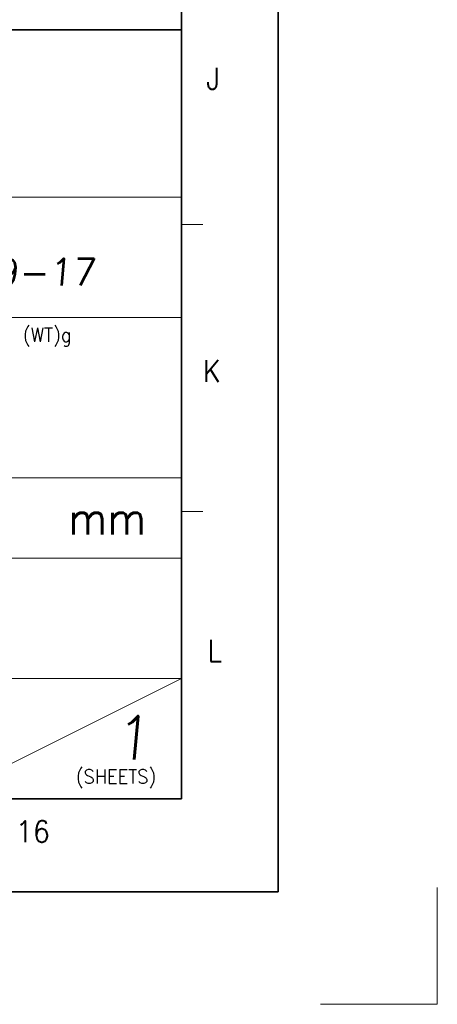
# Model space of a CAD drawing. Header units: millimetres. Extents: x 4497 to 11741, y 5958 to 12619.
# Tile 275 of 424: x 6007 to 6041, y 10616 to 10697. Entities that reach past the tile are written whole.
import ezdxf
from ezdxf.enums import TextEntityAlignment as Align

# ---------------------------------------------------------------- set-up
doc = ezdxf.new("R2010")
doc.units = ezdxf.units.MM
doc.header["$LTSCALE"] = 0.8
doc.linetypes.add('CENTER', pattern=[50.8, 31.75, -6.35, 6.35, -6.35])
doc.layers.get('0').update_dxf_attribs({"linetype": 'CONTINUOUS', "lineweight": 0})
doc.layers.add('1', color=2, linetype='CENTER', lineweight=0)
doc.layers.add('2', color=3, linetype='CONTINUOUS', lineweight=0)
doc.styles.get("Standard").update_dxf_attribs({"font": 'romans.shx', "width": 0.8, "oblique": 5, "bigfont": 'whgtxt.shx'})

msp = doc.modelspace()

# ---------------------------------------------------------------- linework, layer by layer
at = {"color": 7, "linetype": 'Continuous', "lineweight": 35}
for p, q in [((6020.418, 10632.799), (6020.418, 10914.584)), ((5944.959, 10695.682), (6020.418, 10695.682)), ((5617.969, 10632.799), (6020.418, 10632.799))]:
    msp.add_line(p, q, dxfattribs=at)
at = {"color": 7, "linetype": 'Continuous'}
for p, q in [((6020.418, 10632.799), (6020.418, 10695.682)), ((5944.959, 10682.012), (6020.418, 10682.012)), ((6020.418, 10679.763), (6022.177, 10679.763)), ((5944.959, 10672.169), (6020.418, 10672.169)), ((5944.959, 10659.046), (6020.418, 10659.046)), ((6020.418, 10656.281), (6022.177, 10656.281)), ((5944.959, 10652.484), (6020.418, 10652.484)), ((5944.959, 10642.642), (6020.418, 10642.642)), ((6000.733, 10632.799), (6020.418, 10642.642)), ((5944.959, 10632.799), (6020.418, 10632.799)), ((5944.959, 10632.799), (6020.418, 10632.799)), ((5962.162, 10632.799), (6020.418, 10632.799))]:
    msp.add_line(p, q, dxfattribs=at)
at = {"color": 7, "linetype": 'Continuous', "lineweight": 35}
msp.add_lwpolyline([(5608.314, 10922.191), (5608.314, 10625.191), (6028.314, 10625.191), (6028.314, 10922.191)], close=True, dxfattribs=at)
at = {"layer": '1'}
for p in [(6041.331, 10625.544), (6031.773, 10615.986)]:
    msp.add_line(p, (6041.331, 10615.986), dxfattribs=at)

# ---------------------------------------------------------------- texts
at = {"color": 7, "linetype": 'Continuous', "width": 0.933333}
for s, p in [('J', (6023.018, 10691.691)), ('K', (6022.889, 10667.785)), ('L', (6023.146, 10644.907)), ('16', (6008.278, 10630.126))]:
    msp.add_text(s, height=1.759, dxfattribs=at).set_placement(p, align=Align.MIDDLE_CENTER)
for s, height, p in [('(WT)g', 1.1408, (6007.46, 10671.303)), ('mm', 2.662, (6011.175, 10657.074)), ('(SHEETS)', 1.1408, (6011.788, 10635.187))]:
    msp.add_text(s, height=height, dxfattribs=at).set_placement(p, align=Align.TOP_LEFT)
at = {"linetype": 'Continuous', "oblique": 5}
msp.add_text('1', height=3.545, dxfattribs=at).set_placement((6014.9, 10636.012))
at = {"layer": '2', "oblique": 5}
msp.add_text('2015-09-17', height=2.2157, dxfattribs=at).set_placement((5993.236, 10674.762))

doc.saveas('drawing.dxf')
